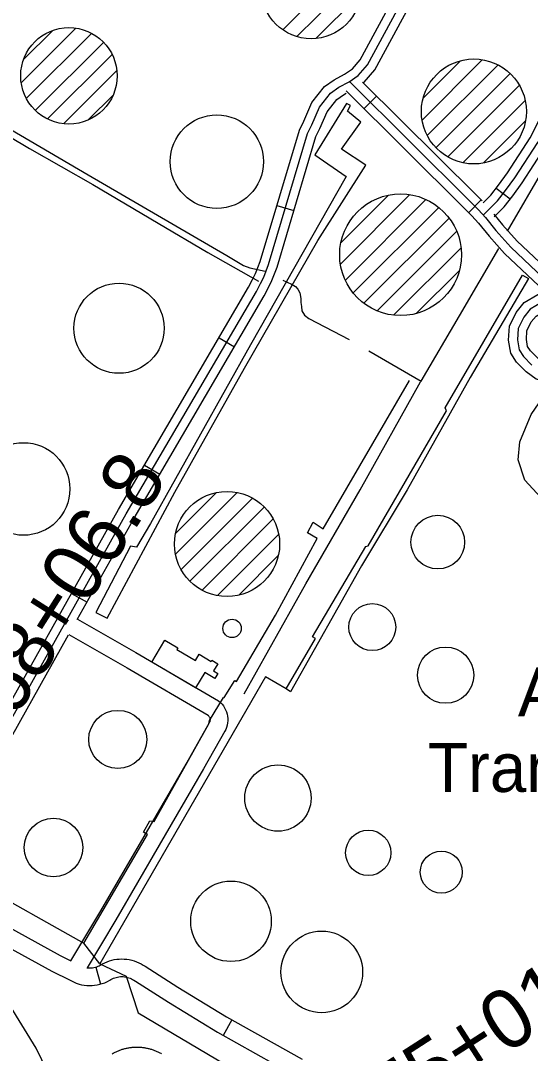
# Model space of a CAD drawing. Extents: x 3568792 to 3606828, y 529143 to 554785.
# Drawn here: x 3576994 to 3577857, y 542432 to 544184 of the extents above; entities that cross this region are included whole.
import ezdxf

# ---------------------------------------------------------------- set-up
doc = ezdxf.new("R2010")
doc.units = 0
for name, color, linetype in [('V-BLDG-IDEN', 7, 'Continuous'), ('V-BLDG-OTLN', 7, 'Continuous'), ('V-DOMW-TANK', 7, 'Continuous'), ('V-ROAD-CNTR', 7, 'Continuous'), ('V-SITE-OTLN', 7, 'Continuous'), ('V-SITE-VEGE', 7, 'Continuous'), ('V-SURV-IDEN', 7, 'Continuous'), ('V-TOPO-SHOR', 7, 'Continuous'), ('V-UTIL-LINE', 7, 'Continuous')]:
    doc.layers.add(name, color=color, linetype=linetype)

msp = doc.modelspace()

# ---------------------------------------------------------------- linework, layer by layer
at = {"layer": 'V-BLDG-OTLN'}
msp.add_lwpolyline([(3577290, 543052.1), (3577215.9, 543095.8), (3577238.1, 543133.4), (3577260.1, 543120.4), (3577258.3, 543117.4), (3577289.9, 543098.9), (3577296.2, 543109.5), (3577316.5, 543097.2), (3577317.5, 543099.1), (3577327.7, 543092.9), (3577320.6, 543081.1), (3577327.9, 543076.7), (3577322.7, 543068.2), (3577305.8, 543078.4)], close=True, dxfattribs=at)
at = {"layer": 'V-DOMW-TANK'}
for p, q in [((3577438, 544168.1), (3577555.3, 544285.4)), ((3577461.9, 544156.6), (3577566.8, 544261.5)), ((3577494.1, 544153.5), (3577569.8, 544229.2)), ((3576995, 544078.7), (3577087.2, 544170.9)), ((3576999.2, 544118.2), (3577047.7, 544166.7)), ((3577003.7, 544052), (3577113.8, 544162.1)), ((3577018.8, 544031.8), (3577134, 544146.9)), ((3577039.5, 544017.1), (3577148.6, 544126.2)), ((3577674, 544015.2), (3577776.1, 544117.3)), ((3577675.9, 544052.5), (3577739, 544115.5)), ((3577682.9, 543988.7), (3577802.7, 544108.5)), ((3577066.7, 544009), (3577156.6, 544098.9)), ((3577697.6, 543968.1), (3577823.3, 544093.8)), ((3577717.4, 543952.5), (3577838.8, 544073.9)), ((3577108.9, 544015.8), (3577150.3, 544057.2)), ((3577742.9, 543942.7), (3577848.6, 544048.4)), ((3577777.9, 543942.3), (3577849.1, 544013.6)), ((3577535.9, 543771), (3577653.5, 543888.6)), ((3577536.5, 543807), (3577617.1, 543887.6)), ((3577544, 543743.8), (3577680.6, 543880.3)), ((3577557.5, 543722), (3577702.4, 543866.8)), ((3577575.4, 543704.5), (3577719.8, 543848.9)), ((3577597.8, 543691.5), (3577732.8, 543826.5)), ((3577625.8, 543684.2), (3577740.1, 543798.4)), ((3577664.2, 543687.2), (3577737.2, 543760.2)), ((3577256.1, 543279.1), (3577360.5, 543383.5)), ((3577256.5, 543314.8), (3577324.8, 543383.1)), ((3577265.5, 543253.1), (3577386.4, 543374.1)), ((3577280.7, 543233), (3577406.6, 543358.9)), ((3577301.1, 543218), (3577421.8, 543338.7)), ((3577327.1, 543208.7), (3577431, 543312.6)), ((3577363.3, 543209.6), (3577430.3, 543276.6))]:
    msp.add_line(p, q, dxfattribs=at)
for points in [[(3577177.1, 542442), (3577178.6, 542442.2), (3577180, 542442.4), (3577181.4, 542442.6), (3577182.8, 542442.7), (3577184.2, 542442.9), (3577185.7, 542443), (3577187.1, 542443.1), (3577188.5, 542443.1), (3577190, 542443.1), (3577191.4, 542443.1), (3577192.8, 542443.1), (3577194.2, 542443.1), (3577195.7, 542443), (3577197.1, 542442.9), (3577198.5, 542442.8), (3577200, 542442.6), (3577201.4, 542442.4), (3577202.8, 542442.2), (3577204.2, 542442), (3577205.6, 542441.8), (3577207, 542441.5), (3577208.4, 542441.2), (3577209.8, 542440.9), (3577211.2, 542440.5), (3577212.6, 542440.2), (3577214, 542439.8), (3577215.3, 542439.3), (3577216.7, 542438.9), (3577218.1, 542438.4), (3577219.4, 542438), (3577220.7, 542437.4), (3577222.1, 542436.9), (3577223.4, 542436.3), (3577224.7, 542435.8), (3577226, 542435.2), (3577227.3, 542434.5), (3577228.5, 542433.9), (3577229.8, 542433.2), (3577231.1, 542432.5), (3577232.3, 542431.8)], [(3577149.1, 542431.8), (3577150.3, 542432.5), (3577151.5, 542433.2), (3577152.8, 542433.8), (3577154.1, 542434.5), (3577155.4, 542435.1), (3577156.7, 542435.7), (3577158, 542436.3), (3577159.3, 542436.9), (3577160.6, 542437.4), (3577162, 542437.9), (3577163.3, 542438.4), (3577164.7, 542438.9), (3577166, 542439.3), (3577167.4, 542439.7), (3577168.8, 542440.1), (3577170.1, 542440.5), (3577171.5, 542440.8), (3577172.9, 542441.2), (3577174.3, 542441.5), (3577175.7, 542441.7), (3577177.1, 542442)]]:
    msp.add_lwpolyline(points, dxfattribs=at)
for centre, radius in [((3577486.1, 544237.3), 84.4), ((3577075.6, 544090.1), 81.7), ((3577761.8, 544029.7), 89), ((3577326.2, 543944.6), 79.2), ((3577637.6, 543786.7), 103.2), ((3577160.5, 543662.1), 76.4), ((3576998.7, 543389.5), 78.5), ((3577343.5, 543296.2), 89.1), ((3577700.7, 543299.4), 45.5), ((3577589.7, 543155.3), 39.8), ((3577352.1, 543153), 15.6), ((3577713.9, 543073.8), 47.7), ((3577158.4, 542964.8), 49.3), ((3577429.8, 542865.4), 56.2), ((3577049.5, 542781.4), 49.7), ((3577582.8, 542772.5), 38.4), ((3577706.6, 542739.8), 35.6), ((3577350.2, 542656.4), 68.2), ((3577504, 542570.6), 69.2)]:
    msp.add_circle(centre, radius, dxfattribs=at)
at = {"layer": 'V-ROAD-CNTR'}
for p, q in [((3577596.9, 544055.9), (3577575.7, 544034.6)), ((3577799.7, 543899.5), (3577823.5, 543881.3)), ((3577774.3, 543879.6), (3577753, 543858.5)), ((3577428.1, 543870.2), (3577456.8, 543861.7)), ((3577330, 543645.8), (3577355.9, 543630.7)), ((3577203.8, 543430), (3577229.7, 543414.8)), ((3577080, 543212.5), (3577106.2, 543197.8)), ((3577121.1, 542578.8), (3577129.3, 542549.9)), ((3577351.7, 542489.1), (3577337.1, 542462.9))]:
    msp.add_line(p, q, dxfattribs=at)
for points in [[(3577796, 543851.1), (3577813.3, 543867.9), (3577827.7, 543886.7), (3577843.4, 543908.7), (3577883.1, 543969.8), (3577911.2, 544025.3), (3577961.4, 544130.1), (3577979.3, 544169), (3577992.8, 544201.9), (3578004.7, 544237.2), (3578014.9, 544272.2), (3578022, 544307.7), (3578027.9, 544337.1), (3578030.2, 544359.2), (3578032.7, 544393.5), (3578032.3, 544423.8), (3578030.9, 544459.4), (3578027, 544488.4), (3578007.4, 544540.9), (3577973.2, 544607.4)], [(3576792.6, 542747.3), (3576849.8, 542817.2), (3576876.2, 542843.7), (3576886.7, 542857.1), (3576909.3, 542884.9), (3576929.6, 542913.6), (3577172.8, 543347.3), (3577393.2, 543724.2), (3577400.3, 543738), (3577405.7, 543748.9), (3577414, 543770.3), (3577480.1, 543992.4), (3577487.2, 544007.2), (3577500, 544037), (3577519, 544061), (3577532.8, 544070.8), (3577550.4, 544080.1), (3577566, 544090.4), (3577581.5, 544108.7), (3577760.9, 544440.3)], [(3576880.6, 542873.3), (3576897.4, 542894), (3576916.9, 542921.6), (3577159.8, 543354.8), (3577380.1, 543731.5), (3577386.9, 543744.7), (3577391.9, 543755), (3577399.8, 543775.1), (3577466.1, 543997.9), (3577473.5, 544013.4), (3577487, 544044.8), (3577508.6, 544072), (3577524.9, 544083.5), (3577542.7, 544093.1), (3577556, 544101.8), (3577569, 544117.2), (3577747.7, 544447.5)], [(3577575, 544078.4), (3577576.1, 544079.1), (3577593.9, 544100.1), (3577774.1, 544433.2)], [(3577777.4, 543874.8), (3577790.8, 543887.9), (3577803.6, 543904.6), (3577818.6, 543925.6), (3577857.1, 543984.8), (3577884.2, 544038.6), (3577934.2, 544142.9), (3577951.8, 544180.9), (3577964.6, 544212.4)], [(3577777.5, 543854), (3577802, 543877.9), (3577815.6, 543895.6), (3577831, 543917.2), (3577870.1, 543977.3), (3577897.7, 544032), (3577947.8, 544136.5), (3577965.5, 544174.9), (3577978.7, 544207.2)], [(3577550.8, 544080.4), (3577755.7, 543877.1), (3577769.6, 543863), (3577781.3, 543849.7), (3577799.2, 543827.7), (3577824.4, 543799.3), (3577901.5, 543726.6)], [(3577573.2, 544079.3), (3577766.3, 543887.7), (3577775.8, 543878.1)], [(3577089.6, 543168.1), (3577185.9, 543339.9), (3577406.4, 543717), (3577413.7, 543731.3), (3577419.4, 543742.9), (3577428.2, 543765.4), (3577494.1, 543987), (3577500.9, 544000.9), (3577513, 544029.3), (3577529.4, 544050), (3577540.7, 544058), (3577545.6, 544060.6)], [(3577545.2, 544064.8), (3577745, 543866.5), (3577758.6, 543852.8), (3577769.8, 543840), (3577787.8, 543818), (3577813.6, 543788.8), (3577881.3, 543725.1)], [(3576908.9, 544026), (3577008.7, 543966.7), (3577115.8, 543905.6), (3577226.6, 543840.4), (3577310.9, 543790.8), (3577397, 543742)], [(3577795.9, 543855.5), (3577810.6, 543837.4), (3577835.1, 543809.8), (3577920.7, 543729.2)], [(3578025, 543584.3), (3577946.1, 543573), (3577929.6, 543569.7), (3577912.3, 543567.7), (3577891.9, 543568.8), (3577867.5, 543576), (3577850.5, 543588.2), (3577834.1, 543604.7), (3577824.2, 543619.7), (3577820.6, 543641.9), (3577822.3, 543665.8), (3577833.6, 543688.9), (3577847.3, 543705.8), (3577870.2, 543719.1), (3577880.9, 543723.2)], [(3577876.6, 543705.6), (3577857.2, 543694.2), (3577846.3, 543680.8), (3577837, 543661.8), (3577835.7, 543642.5), (3577838.5, 543625.3), (3577845.8, 543614.2), (3577860.3, 543599.6)], [(3577998.4, 543610.8), (3577941.1, 543602.6), (3577924.9, 543599.4), (3577911.4, 543597.8), (3577897, 543598.6), (3577880.8, 543603.3), (3577870.1, 543611.1), (3577857.5, 543623.7), (3577852.8, 543630.9), (3577850.8, 543643.2), (3577851.8, 543657.8), (3577859.1, 543672.7), (3577867.2, 543682.7), (3577883.1, 543692), (3577893.9, 543696), (3577901.2, 543697.2), (3577912.3, 543696), (3577919.4, 543689.8), (3577998.4, 543610.8)], [(3577089.9, 543168.8), (3577189.1, 543112.1), (3577329, 543030.2), (3577332.4, 543027.2), (3577335, 543024.5), (3577337.3, 543021.5), (3577339.4, 543018.3), (3577341.1, 543014.9), (3577342.5, 543011.4), (3577343.6, 543007.7), (3577344.3, 543004), (3577344.7, 543000.2), (3577344.7, 542996.5), (3577344.4, 542992.7), (3577343.7, 542988.9), (3577342.7, 542985.3), (3577341.3, 542981.7), (3577339.8, 542978.6), (3577303.5, 542914.8), (3577228.3, 542785.3), (3577154.8, 542659.1), (3577106.3, 542577.7)], [(3576804.2, 542737.8), (3576860.9, 542807.1), (3576887.5, 542833.7), (3576898.4, 542847.7), (3576921.3, 542875.8), (3576942.3, 542905.6), (3577075, 543142.2)], [(3577075.2, 543142.6), (3577174.1, 543086.2), (3577311.3, 543005.8), (3577311.5, 543005.6), (3577312.2, 543004.9), (3577312.8, 543004.1), (3577313.3, 543003.3), (3577313.8, 543002.4), (3577314.1, 543001.5), (3577314.4, 543000.6), (3577314.6, 542999.6), (3577314.7, 542998.6), (3577314.7, 542997.6), (3577314.6, 542996.6), (3577314.5, 542995.7), (3577314.2, 542994.7), (3577313.8, 542993.8), (3577313.3, 542992.7), (3577277.5, 542929.8), (3577202.3, 542800.4), (3577129, 542674.3), (3577078.4, 542589.6)], [(3576858.4, 542791.1), (3576867.4, 542775.6), (3576876.3, 542759.8), (3576884.8, 542744), (3576893.2, 542727.9), (3576901.5, 542711.4), (3576903.5, 542706.7), (3576905.3, 542702.9), (3576907.2, 542699.1), (3576909.4, 542695.4), (3576911.7, 542691.9), (3576914.2, 542688.4), (3576916.8, 542685), (3576919.5, 542681.8), (3576922.5, 542678.7), (3576925.5, 542675.7), (3576928.7, 542672.9), (3576932, 542670.2), (3576935.4, 542667.7), (3576938.9, 542665.3), (3576942.5, 542663.1), (3576946.5, 542660.9), (3577060.7, 542598.6), (3577078.8, 542589.4)], [(3576932.1, 542634.6), (3577046.7, 542572), (3577077.4, 542556.5), (3577087.8, 542551.3), (3577092.8, 542549.7), (3577097.1, 542548.7), (3577101.5, 542548), (3577105.8, 542547.6), (3577110.3, 542547.4), (3577114.7, 542547.5), (3577119.1, 542547.9), (3577123.5, 542548.5), (3577127.8, 542549.5), (3577132, 542550.7), (3577136.2, 542552.2), (3577141.1, 542554.3), (3577144.6, 542556.6), (3577146.7, 542557.9), (3577148.9, 542558.9), (3577151.1, 542559.9), (3577153.3, 542560.7), (3577155.6, 542561.3), (3577158, 542561.9), (3577160.3, 542562.2), (3577162.7, 542562.5), (3577165.1, 542562.5), (3577167.5, 542562.5), (3577169.9, 542562.2), (3577172.3, 542561.9), (3577174.6, 542561.3), (3577176.9, 542560.7), (3577179.2, 542559.9), (3577181.4, 542558.9), (3577183.5, 542557.9), (3577185.6, 542556.6), (3577188.1, 542554.9), (3577244.4, 542519.2), (3577327.3, 542468.4), (3577456.2, 542396.2)], [(3577106.1, 542577.7), (3577108, 542577.5), (3577110.5, 542577.4), (3577113, 542577.5), (3577115.5, 542577.7), (3577118, 542578.1), (3577120.5, 542578.6), (3577122.9, 542579.3), (3577125.3, 542580.1), (3577126.7, 542580.7), (3577128.7, 542582.1), (3577132.4, 542584.2), (3577136.2, 542586.2), (3577140.1, 542587.8), (3577144.1, 542589.3), (3577148.2, 542590.4), (3577152.4, 542591.4), (3577156.6, 542592), (3577160.9, 542592.4), (3577165.1, 542592.5), (3577169.4, 542592.4), (3577173.6, 542592), (3577177.8, 542591.4), (3577182, 542590.4), (3577186.1, 542589.3), (3577190.1, 542587.8), (3577194, 542586.1), (3577197.9, 542584.2), (3577201.5, 542582.1), (3577204.5, 542580.1), (3577260.3, 542544.7), (3577342.5, 542494.3), (3577470.6, 542422.5)]]:
    msp.add_lwpolyline(points, dxfattribs=at)
at = {"layer": 'V-SITE-OTLN'}
msp.add_lwpolyline([(3579384.2, 545786.4), (3579538.3, 545657), (3579549.8, 545647.4), (3580635.2, 544735.3), (3580116.2, 543943), (3579501.6, 543200.6), (3579362.7, 543061.6), (3579330.4, 543039.8), (3578532.2, 542499.2), (3578292.2, 542336.7), (3578519.2, 542033.8), (3578546.1, 541997.9), (3577753.6, 541531.3), (3577722.7, 541563.5), (3577444.5, 541854.1), (3577305.5, 541999.2), (3577161, 542150.2), (3577019.9, 542441.1), (3576823.4, 542760.8)], dxfattribs=at)
at = {"layer": 'V-SITE-VEGE'}
msp.add_lwpolyline([(3577957.9, 543285.9), (3577847.9, 543404.2), (3577836.7, 543439.1), (3577839.5, 543469.7), (3577859, 543515.6), (3577878.5, 543544.9), (3577896.6, 543556), (3577920.3, 543560.2), (3577952.3, 543556), (3577978.8, 543544.9), (3578013.6, 543515.6), (3578047, 543479.4), (3578081.8, 543441.8), (3578084.6, 543422.3), (3578077.6, 543407), (3577962, 543284.5)], close=True, dxfattribs=at)
at = {"layer": 'V-TOPO-SHOR'}
msp.add_line((3577583.6, 543623.5), (3577672.4, 543572.6), dxfattribs=at)
for points in [[(3577818.7, 543826.7), (3577882.4, 543936.2), (3577936.4, 544037.9), (3577980.4, 544135.9), (3578020.3, 544240.4), (3578035.9, 544306.8), (3578042.3, 544371.4), (3578038.2, 544434.2), (3578022.7, 544517.1), (3577992, 544597.7)], [(3576854.4, 544072.4), (3576871.9, 544059.1), (3576927.5, 544027.8), (3577108.2, 543922.5), (3577343.1, 543785.4), (3577371.2, 543768.4), (3577382.2, 543764.3), (3577408.4, 543758.7)], [(3577372.3, 543041.9), (3577476.8, 543228.4), (3577568.9, 543387.8), (3577671.5, 543571.1), (3577672.4, 543572.6), (3577737.5, 543683.3), (3577804, 543797.4)], [(3577437.8, 543743.6), (3577445.2, 543740.3), (3577453, 543737.1), (3577459.4, 543733), (3577463.6, 543728.4), (3577466.8, 543721.9), (3577468.6, 543712.8), (3577468.6, 543705.9), (3577469.6, 543699), (3577470.5, 543691.6), (3577474.6, 543684.2), (3577482.4, 543678.7), (3577550.5, 543642.9)]]:
    msp.add_lwpolyline(points, dxfattribs=at)
at = {"layer": 'V-UTIL-LINE'}
for points in [[(3577545.7, 544043), (3577492.4, 543956), (3577545.2, 543919.5), (3577383, 543633.9), (3577213.9, 543331), (3577190.3, 543290.9), (3577179.8, 543292.8), (3577121, 543180.3), (3577140.1, 543170.7), (3577255, 543384.3), (3577373, 543594.3), (3577497.4, 543810.7), (3577578.5, 543938.7), (3577537.5, 543966), (3577570.3, 544011.6), (3577547.5, 544030.2), (3577552.5, 544039.8), (3577545.7, 544043)], [(3577854.5, 543746.4), (3577755.6, 543578.3), (3577649, 543388.3), (3577571.5, 543259), (3577450.8, 543045.4), (3577443.5, 543050.4), (3577493.2, 543136), (3577488.2, 543138.7), (3577578.8, 543292.2), (3577582.9, 543293.2), (3577715.5, 543521.8), (3577713.3, 543527.3), (3577844, 543752.3), (3577854.5, 543746.4)], [(3576899.1, 542734.3), (3576915.5, 542723.2), (3577100.8, 542619.4), (3577208.7, 542803.4), (3577201.8, 542807.5), (3577212.8, 542826.9), (3577219.8, 542825.5), (3577312.5, 542991.4), (3577313.8, 542997), (3577337.4, 543035.7), (3577338.7, 543035.7), (3577356.7, 543064.7), (3577359.5, 543063.3), (3577425.9, 543175.4), (3577496.5, 543305.4), (3577479.9, 543315.1), (3577489.6, 543333), (3577506.2, 543322), (3577652.8, 543573.7)], [(3577443.5, 543050.4), (3577408.9, 543071.1), (3577128.1, 542584.3), (3577100.8, 542619.4)], [(3577128.1, 542584.3), (3577172.3, 542563.6), (3577193.1, 542501.3), (3577339.6, 542414.2)]]:
    msp.add_lwpolyline(points, dxfattribs=at)

# ---------------------------------------------------------------- texts
at = {"layer": 'V-BLDG-IDEN'}
for s, p in [('American', (3577836.3, 543003.8)), ('Transportation', (3577684.1, 542875.7))]:
    msp.add_text(s, height=83, dxfattribs=at).set_placement(p)
at = {"layer": 'V-SURV-IDEN'}
for s, rotation, p in [('5368+06.8', 57.621, (3576903.6, 542872)), ('5375+01.9', 32.7606, (3577497.8, 542225.9))]:
    msp.add_text(s, height=100, rotation=rotation, dxfattribs=at).set_placement(p)

doc.saveas('drawing.dxf')
